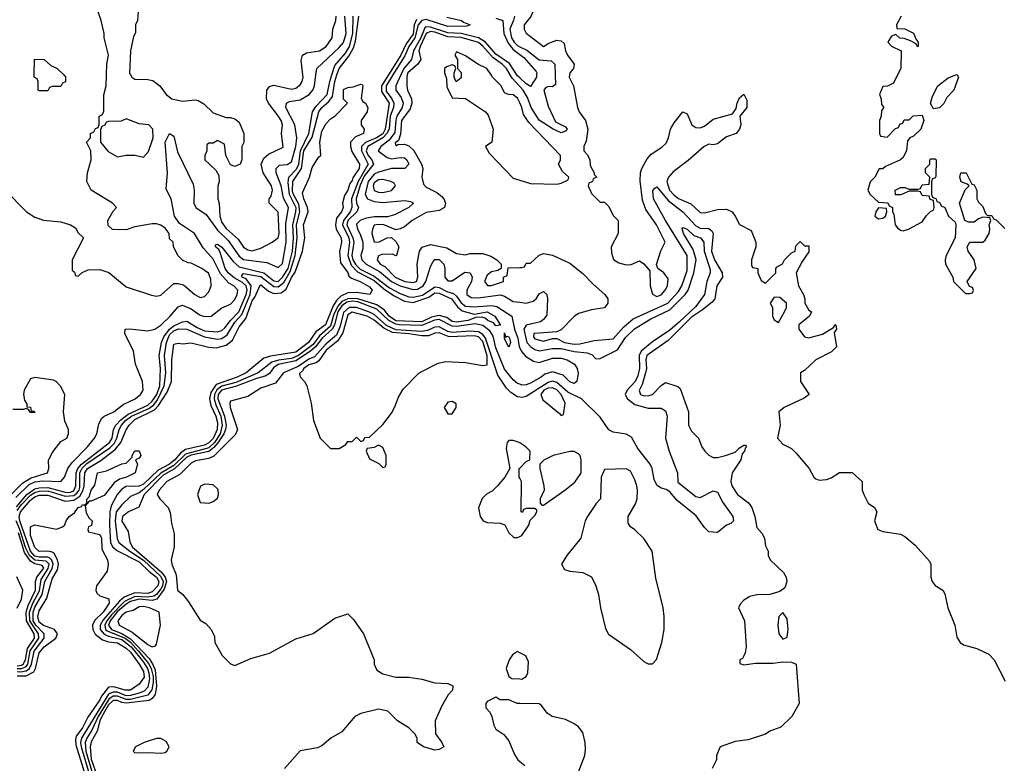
# Model space of a CAD drawing. Header units: inches. Extents: x 2380249 to 2585472, y 382747 to 546448.
# Tile 468 of 626: x 2517701 to 2522228, y 476834 to 480254. Entities that reach past the tile are written whole.
import ezdxf

# ---------------------------------------------------------------- set-up
doc = ezdxf.new("R2010")
doc.units = ezdxf.units.IN
doc.header["$MEASUREMENT"] = 0
for name, color, linetype in [('C5417', 7, 'Continuous'), ('C5418', 7, 'Continuous'), ('C5427', 7, 'Continuous'), ('C5428', 7, 'Continuous')]:
    doc.layers.add(name, color=color, linetype=linetype)

msp = doc.modelspace()

# ---------------------------------------------------------------- linework, layer by layer
at = {"layer": 'C5417', "color": 4}
for points, elevation in [([(2517634, 479470), (2517732, 479370), (2517770, 479346), (2517810, 479331.3), (2517890, 479324.7), (2517934, 479310), (2517956.9, 479296.9), (2517970, 479274), (2517994, 479250), (2517942, 479150), (2517942, 479102), (2517952.7, 479092.7), (2517958, 479078), (2517970, 479074), (2517988, 479092), (2518016.4, 479103.6), (2518070, 479104.7), (2518110.9, 479090.9), (2518190, 479024.7), (2518306.4, 478986.4), (2518330, 478982.8), (2518350, 478986.8), (2518410, 479041), (2518430, 479041), (2518454, 479034), (2518506, 478990), (2518530, 478976), (2518550, 478981), (2518570, 479002), (2518582, 479030), (2518580.4, 479060.4), (2518568.9, 479088.9), (2518538, 479110), (2518490, 479134), (2518475.3, 479135.3), (2518450, 479148), (2518430, 479168), (2518408, 479210), (2518406, 479230), (2518390, 479246), (2518388, 479270), (2518370, 479295.3), (2518350, 479309), (2518330, 479315.3), (2518310, 479315.3), (2518230, 479302), (2518190, 479288), (2518128.4, 479288.4), (2518107.3, 479307.3), (2518106, 479330), (2518130, 479374), (2518146, 479390), (2518128, 479410), (2518029.5, 479469.5), (2518009.4, 479509.4), (2518013.2, 479550), (2518029, 479610), (2518028, 479650), (2518008, 479690), (2518026, 479710), (2518026, 479730), (2518042, 479738), (2518050, 479754), (2518062, 479758), (2518066, 479770), (2518066, 479810), (2518082, 479818), (2518087.3, 479832.7), (2518088.4, 479908.4), (2518099, 479950), (2518100.5, 480000)], 28), ([(2517683.1, 478056.9), (2517743.8, 478116.2), (2517770, 478128), (2517805.9, 478134), (2517890, 478130.3), (2517906.9, 478150), (2517922, 478190), (2517941.7, 478218.3), (2518012.1, 478290), (2518044.5, 478330), (2518055.1, 478350), (2518064.7, 478395.3), (2518078.7, 478421.3), (2518090, 478430.6), (2518134, 478450), (2518176.3, 478483.7), (2518232.3, 478510), (2518256, 478530), (2518269.3, 478550), (2518266, 478590), (2518233.6, 478670), (2518224.7, 478730), (2518183.6, 478810), (2518185.2, 478830), (2518208, 478832), (2518290, 478823.6), (2518322.7, 478830), (2518350, 478849), (2518393.3, 478890), (2518430, 478933.4), (2518450, 478940.3), (2518490, 478924.2), (2518530, 478895.6), (2518551.1, 478888.9), (2518582, 478890), (2518631.1, 478928.9), (2518670, 478945.3), (2518690, 478966.7), (2518701.1, 478990), (2518703.8, 479010), (2518686, 479030), (2518662.7, 479042.7), (2518624.9, 479084.9), (2518590, 479152.8), (2518544.1, 479204.1), (2518504, 479270), (2518436, 479316), (2518412.5, 479350), (2518397.6, 479430), (2518374.3, 479474.3), (2518379.8, 479550), (2518369.7, 479690), (2518390, 479731), (2518410, 479718), (2518425.8, 479645.8), (2518498.2, 479498.2), (2518503.8, 479470), (2518501, 479410), (2518510.3, 479390), (2518558, 479358), (2518610, 479285.4), (2518658.7, 479238.8), (2518710, 479167), (2518730, 479151.8), (2518837.5, 479137.5), (2518890, 479114.6), (2518910, 479133.4), (2518926.1, 479230), (2518925.1, 479314.9), (2518936.6, 479390), (2518913.7, 479433.7), (2518902.5, 479490), (2518880.4, 479550), (2518879.7, 479570), (2518895.8, 479584.2), (2518930, 479588.5), (2518950, 479600.8), (2518969.9, 479670), (2518974.5, 479710), (2518966.4, 479770), (2518924.4, 479850), (2518927.3, 479870), (2518942.2, 479877.8), (2518990, 479885.8), (2519031.3, 479910), (2519048, 479930), (2519056.9, 479950), (2519063.2, 480000)], 24), ([(2517685.7, 478014.3), (2517733.7, 478070), (2517770, 478096.4), (2517790, 478101.5), (2517830, 478101.9), (2517910, 478080.8), (2517930, 478080.3), (2517950, 478087.8), (2517959.4, 478110), (2517959.9, 478170), (2517968.5, 478190), (2517984.9, 478210), (2518113.6, 478310), (2518125.8, 478330), (2518132.4, 478370), (2518142.8, 478390), (2518165.9, 478414.1), (2518200.2, 478439.8), (2518290, 478481.9), (2518310, 478498.9), (2518331.2, 478530), (2518345.6, 478570), (2518349.1, 478650), (2518342.2, 478710), (2518353.7, 478770), (2518363.9, 478796.1), (2518390, 478830.1), (2518410, 478845.5), (2518450, 478864.6), (2518470, 478867.6), (2518517.6, 478837.6), (2518550, 478823.7), (2518610, 478818.3), (2518630, 478825), (2518643.6, 478836.4), (2518669.5, 478870.5), (2518708.6, 478910), (2518742.2, 478990), (2518746.8, 479010), (2518742.7, 479030), (2518725.2, 479045.2), (2518686.4, 479066.4), (2518660.1, 479090), (2518646.2, 479110), (2518623.4, 479183.4), (2518616.6, 479196.6), (2518601.1, 479210), (2518601.4, 479218.5), (2518610, 479221.3), (2518630, 479208.4), (2518682.1, 479142.1), (2518710, 479117.5), (2518823.6, 479090), (2518870, 479053.2), (2518890, 479050.1), (2518910, 479070.1), (2518935.6, 479110), (2518954.6, 479190), (2518959.7, 479250), (2518957, 479310), (2518971.2, 479370), (2518971.6, 479388.4), (2518941.4, 479450), (2518934.7, 479505.3), (2518939, 479530), (2518973.5, 479566.5), (2518984.4, 479590), (2518992.6, 479650), (2519029.9, 479730), (2519047.4, 479830), (2519063.8, 479856.2), (2519115.4, 479910), (2519127.3, 479970), (2519136.5, 480000)], 16), ([(2517690, 477997.2), (2517710, 478025.2), (2517750, 478066.9), (2517770, 478080.1), (2517790, 478086.5), (2517830, 478086.9), (2517910, 478062.3), (2517950, 478065.6), (2517963.7, 478076.3), (2517974, 478090), (2517976.8, 478103.2), (2517977.5, 478170), (2517988.4, 478191.6), (2518010, 478212.4), (2518114.9, 478285.1), (2518134.9, 478305.1), (2518147.7, 478330), (2518157.9, 478370), (2518168.6, 478390), (2518187.9, 478410), (2518215, 478430), (2518294.3, 478465.7), (2518317.1, 478482.9), (2518334.6, 478505.4), (2518365.5, 478570), (2518372.4, 478630), (2518367.5, 478710), (2518376.1, 478770), (2518390, 478803.9), (2518410, 478823.2), (2518431.7, 478831.7), (2518470, 478831.1), (2518550, 478796.1), (2518610, 478785.4), (2518630, 478787.3), (2518655, 478805), (2518690, 478863.5), (2518721.9, 478898.1), (2518760.4, 478990), (2518764.9, 479030), (2518742.8, 479062.8), (2518724.2, 479070), (2518722, 479078), (2518730, 479086), (2518810, 479073), (2518870, 479026.8), (2518890, 479024.8), (2518914.8, 479045.2), (2518944.3, 479095.7), (2518967.2, 479170), (2518976.9, 479250), (2518974, 479310), (2518989, 479370), (2518984.8, 479404.8), (2518959.1, 479450), (2518955.5, 479464.4), (2518956.2, 479510), (2518996.5, 479570), (2519007.7, 479650), (2519046.1, 479713.9), (2519076.8, 479830), (2519089.8, 479850), (2519122.6, 479877.4), (2519139.5, 479900.5), (2519149.3, 479970), (2519159.3, 480000)], 12), ([(2517903.4, 480000), (2517911.6, 479991.6), (2517911.6, 479968.4), (2517898, 479962), (2517890, 479946), (2517850, 479946), (2517838, 479942), (2517830, 479926), (2517790, 479926), (2517786, 479930), (2517786, 479970), (2517782, 479982), (2517768, 479990), (2517768, 480000)], 28), ([(2519396.4, 480000), (2519365.1, 479950), (2519364, 479924), (2519400.1, 479870), (2519381.5, 479750), (2519370, 479729.4), (2519340.8, 479710), (2519290.5, 479689.5), (2519271.8, 479670), (2519271.9, 479650), (2519302.8, 479590), (2519257, 479510), (2519226.7, 479430), (2519227.7, 479390), (2519220.2, 479370), (2519189.2, 479330.8), (2519185.1, 479310), (2519213.5, 479250), (2519217.1, 479230), (2519209.5, 479170), (2519225.4, 479125.4), (2519254, 479094), (2519330, 479054.3), (2519375.5, 479015.5), (2519423.3, 478983.3), (2519470, 478959.3), (2519510, 478953.6), (2519581.9, 478978.1), (2519610, 478997.1), (2519630, 478995.5), (2519686.4, 478970), (2519713.4, 478933.4), (2519735.2, 478915.2), (2519790, 478900.4), (2519851, 478910), (2519886, 478890), (2519911.6, 478848.4), (2519890, 478846.6), (2519879.1, 478859.1), (2519854, 478870), (2519841.2, 478881.2), (2519825.4, 478885.4), (2519796.1, 478883.9), (2519762.8, 478870), (2519710, 478862.5), (2519690, 478865.5), (2519664.5, 478884.5), (2519630, 478893.7), (2519593.7, 478886.3), (2519550, 478865.1), (2519430, 478868.4), (2519399.1, 478890), (2519377.5, 478917.5), (2519343.3, 478943.3), (2519251.7, 478971.7), (2519210, 478970.9), (2519182, 478958), (2519163.3, 478936.7), (2519144.2, 478895.8), (2519130, 478845.2), (2519079.8, 478800.2), (2519050, 478759.9), (2518983.5, 478710), (2518950, 478696), (2518891.3, 478688.7), (2518860.7, 478679.3), (2518797, 478630), (2518694.3, 478585.7), (2518630, 478568.2), (2518607.9, 478552.1), (2518597, 478530), (2518595.4, 478510), (2518602.1, 478482.1), (2518625.8, 478430), (2518632.6, 478390), (2518622.5, 478350), (2518597.2, 478310), (2518570, 478284.7), (2518463.7, 478256.2), (2518410, 478204), (2518350, 478168), (2518270, 478092.9), (2518250, 478078.6), (2518210, 478061.2), (2518170, 478022.4), (2518144.2, 477990), (2518139.5, 477950), (2518148.8, 477868.8), (2518157.4, 477850), (2518207.3, 477810), (2518270, 477769), (2518350, 477693.9), (2518360.3, 477670), (2518357.2, 477650), (2518350, 477636.8), (2518330, 477611.2), (2518317.3, 477602.7), (2518290, 477597.7), (2518230, 477601), (2518182.3, 477577.7), (2518122.7, 477517.3), (2518100.9, 477490), (2518091.9, 477470), (2518095.8, 477450), (2518103, 477443), (2518185.8, 477410), (2518210.7, 477390.7), (2518247.9, 477350), (2518293.1, 477293.1), (2518304.8, 477270), (2518314, 477234), (2518314.3, 477205.7), (2518308, 477172), (2518290, 477147.4), (2518210, 477128.3), (2518190, 477127.7), (2518150, 477143), (2518130, 477143.5), (2518111.4, 477130), (2518061.5, 477050), (2518032.9, 476987.1), (2518009.5, 476950), (2518001.8, 476930), (2518005.3, 476890), (2518041, 476770)], 12), ([(2518210.1, 480000), (2518216, 479990), (2518230, 479980.7), (2518290, 479978.8), (2518313.4, 479973.4), (2518346, 479950), (2518374.8, 479910), (2518401, 479890), (2518450, 479879.1), (2518510, 479886), (2518522, 479882), (2518547.1, 479867.1), (2518590, 479826), (2518650, 479804.7), (2518670, 479804.7), (2518690, 479798), (2518710, 479782), (2518731, 479730), (2518730.9, 479689.1), (2518722, 479670), (2518722, 479610), (2518714, 479590), (2518690, 479578), (2518670, 479586), (2518648, 479630), (2518642, 479682), (2518610, 479698), (2518590, 479686), (2518570, 479686), (2518562, 479678), (2518562, 479650), (2518552, 479630), (2518552, 479610), (2518602, 479562), (2518616.9, 479536.9), (2518618, 479510), (2518611.6, 479488.4), (2518612, 479430), (2518618, 479410), (2518620.7, 479350), (2518630, 479321), (2518650, 479294), (2518704.8, 479244.8), (2518730, 479207.3), (2518750, 479194.8), (2518770, 479190.8), (2518810, 479202.8), (2518862, 479230), (2518890, 479251.3), (2518894.3, 479270), (2518889.1, 479369.1), (2518848.7, 479410), (2518848.7, 479430), (2518857.2, 479442.8), (2518864, 479470), (2518858, 479490), (2518820.7, 479550), (2518811.8, 479590), (2518822.7, 479617.3), (2518844.2, 479635.8), (2518912.7, 479667.3), (2518904.5, 479730), (2518909.3, 479770), (2518903.7, 479790), (2518890, 479812.3), (2518844.5, 479870), (2518836.2, 479890), (2518838, 479930), (2518850, 479946.8), (2518870, 479953.4), (2518950, 479934.9), (2518970, 479939.3), (2518990, 479954), (2518999.6, 479970), (2519003.6, 479990), (2519002.4, 480000)], 28), ([(2519416.6, 480000), (2519385.4, 479950), (2519385.2, 479925.2), (2519411.6, 479890), (2519421, 479870), (2519419, 479850), (2519404.3, 479810), (2519399.3, 479750), (2519389.6, 479730), (2519370, 479710), (2519301.5, 479670), (2519294.7, 479650), (2519303.1, 479630), (2519320.5, 479610), (2519327.7, 479590), (2519285.4, 479534.6), (2519266.9, 479493.1), (2519248, 479430), (2519250.1, 479410), (2519259.3, 479390), (2519251.2, 479370), (2519209.7, 479330.3), (2519205, 479310), (2519232.8, 479250), (2519237.2, 479230), (2519228.2, 479170), (2519232.6, 479150), (2519245.9, 479125.9), (2519266.8, 479106.8), (2519330, 479074.3), (2519400.9, 479020.9), (2519450, 478994.3), (2519490, 478978.9), (2519510, 478977.2), (2519553, 478987), (2519610, 479025.8), (2519630, 479021.8), (2519664.2, 479004.2), (2519695.1, 478995.1), (2519710, 478982.9), (2519731.5, 478951.5), (2519750, 478936.8), (2519790, 478933), (2519870, 478939.8), (2519894.6, 478934.6), (2519963.6, 478890), (2519976.6, 478830), (2519990.9, 478790), (2519997.4, 478750), (2520000, 478744.5)], 16), ([(2519453.1, 480000), (2519430.2, 479950), (2519430.2, 479930), (2519455.3, 479895.3), (2519463.5, 479870), (2519459.1, 479850), (2519435.3, 479810), (2519430, 479791.6), (2519425.1, 479734.9), (2519399.7, 479700.3), (2519361.8, 479670), (2519348.4, 479650), (2519390, 479620.7), (2519410, 479614.4), (2519450, 479620.8), (2519470, 479618.9), (2519481.3, 479610), (2519490.2, 479589.8), (2519471.2, 479568.8), (2519410, 479568.8), (2519350, 479553.3), (2519330, 479543), (2519303.4, 479510), (2519289.6, 479450), (2519300.8, 479430), (2519330, 479418.2), (2519370, 479412.8), (2519470, 479421.6), (2519497.5, 479417.5), (2519511.3, 479410), (2519490.8, 479390), (2519424.2, 479355.8), (2519392.4, 479347.6), (2519330, 479346.5), (2519290, 479339.2), (2519265.8, 479330), (2519250, 479313.3), (2519253.8, 479290), (2519266.9, 479266.9), (2519278.7, 479230), (2519278, 479202), (2519270.2, 479170), (2519274, 479150), (2519293.6, 479130), (2519355.1, 479095.1), (2519410.2, 479050), (2519450.3, 479030), (2519510, 479012.5), (2519530, 479014.4), (2519556.5, 479030), (2519568.3, 479050), (2519590, 479118.8), (2519601.1, 479138.9), (2519610, 479150.4), (2519629.6, 479150.4), (2519650.4, 479130), (2519655.5, 479110), (2519656.4, 479070), (2519670, 479053), (2519690, 479052.7), (2519747.5, 479092.5), (2519772.7, 479090), (2519781.7, 479070), (2519778.6, 479050), (2519756.5, 479010), (2519756.9, 478990), (2519776.2, 478976.2), (2519810, 478974.4), (2519910, 478988), (2519930, 478982.9), (2519970, 478958), (2520000, 478954.1)], 24), ([(2519483, 480000), (2519480.3, 479990), (2519480.4, 479950), (2519484.4, 479930), (2519502.6, 479890), (2519504.6, 479870), (2519495.9, 479844.1), (2519457, 479790), (2519452.1, 479727.9), (2519442, 479698), (2519427.5, 479687.5), (2519430, 479674), (2519440.2, 479679.8), (2519470, 479682), (2519490, 479673.4), (2519512.6, 479652.6), (2519548.8, 479590), (2519554.4, 479570), (2519550.4, 479530), (2519557.6, 479497.6), (2519570, 479483.8), (2519618.7, 479458.7), (2519641.1, 479441.1), (2519650.6, 479430), (2519658, 479410), (2519654, 479390), (2519630, 479376.2), (2519570, 479367.6), (2519504.9, 479330), (2519470, 479301.2), (2519450, 479292.7), (2519430, 479288), (2519375.3, 479310), (2519350, 479312.1), (2519330.9, 479309.1), (2519322.8, 479290), (2519320.7, 479270), (2519330, 479232), (2519350, 479231.3), (2519390, 479251.3), (2519410, 479252), (2519430, 479234), (2519444.7, 479210), (2519434, 479170), (2519430, 479168), (2519415.3, 479175.3), (2519365.4, 479174.6), (2519350, 479168), (2519344, 479150), (2519358.8, 479130), (2519379.4, 479119.4), (2519427, 479070), (2519471.3, 479050), (2519510, 479044.9), (2519525.2, 479050), (2519531.2, 479070), (2519528.7, 479130), (2519539.3, 479190), (2519551.8, 479208.2), (2519590, 479220.5), (2519664.1, 479204.1), (2519710, 479178), (2519750, 479172), (2519770, 479178), (2519830, 479178), (2519866.4, 479166.4), (2519894, 479150), (2519914, 479130), (2519914, 479110), (2519899.6, 479100.4), (2519870, 479094), (2519850, 479079), (2519838, 479050), (2519851.6, 479031.6), (2519870, 479031.3), (2519926, 479050), (2519926, 479070), (2519942, 479078), (2519947.3, 479112.7), (2520000, 479113.8)], 28), ([(2519657.6, 480000), (2519663.6, 479983.6), (2519665.4, 479945.4), (2519690, 479894), (2519750, 479891.3), (2519842, 479830), (2519855.3, 479815.3), (2519878, 479750), (2519872, 479690), (2519842, 479670), (2519859.6, 479639.6), (2519970, 479524.7), (2520000, 479515.8)], 32), ([(2519730.6, 480000), (2519730, 479986), (2519707.3, 479967.3), (2519698, 479990), (2519698, 480000)], 32), ([(2520000, 479870.7), (2519990, 479892.7), (2519970, 479909), (2519949.1, 479909.1), (2519930, 479918), (2519914, 479950), (2519875.3, 479990), (2519868.7, 480000)], 32), ([(2520000, 479946.7), (2519964.5, 479984.5), (2519955.6, 480000)], 28), ([(2520000, 479986.8), (2519990, 479996), (2519987.3, 480000)], 24), ([(2517690, 477255.9), (2517704.9, 477255.1), (2517730, 477258.9), (2517745.4, 477270), (2517755.3, 477290), (2517767.1, 477350), (2517813.3, 477410), (2517813.8, 477430), (2517774.6, 477470), (2517762.7, 477490), (2517763.4, 477530), (2517770, 477552.1), (2517803.7, 477610), (2517816, 477670), (2517849.9, 477730), (2517854.4, 477750), (2517848.7, 477768.7), (2517838.5, 477778.5), (2517830, 477782.9), (2517790, 477782), (2517770, 477786.1), (2517750, 477809.2), (2517701.1, 477950), (2517698, 477970), (2517704.1, 477990), (2517750, 478043.8), (2517770, 478059.2), (2517790, 478067.2), (2517830, 478067.7), (2517910, 478039.4), (2517950, 478043.9), (2517977.8, 478062.2), (2517993.1, 478090), (2517998, 478110), (2518000.2, 478170), (2518012, 478190), (2518073.7, 478226.3), (2518141.5, 478278.5), (2518166.2, 478310), (2518190, 478368), (2518204.2, 478390), (2518230, 478414.8), (2518320.7, 478459.3), (2518339.9, 478480.1), (2518378.9, 478541.1), (2518399.2, 478590), (2518399.7, 478690), (2518410, 478762), (2518430, 478766.8), (2518450, 478764), (2518490, 478767.7), (2518570, 478748.2), (2518604.6, 478744.6), (2518650, 478756.5), (2518680, 478780), (2518710, 478841.6), (2518740.9, 478879.1), (2518770, 478961.3), (2518782, 478978), (2518806.6, 479033.4), (2518810, 479034.6), (2518845.3, 479005.3), (2518870, 478995.2), (2518902.7, 478997.3), (2518925.9, 479014.1), (2518950, 479068.4), (2518966.9, 479093.1), (2519002, 479190), (2519012.3, 479250), (2519006, 479310), (2519026.6, 479370), (2519024.7, 479390), (2519006.6, 479430), (2519002, 479458), (2519034, 479530), (2519045.6, 479574.4), (2519076.4, 479623.6), (2519086, 479630), (2519080.9, 479690), (2519090, 479741), (2519110, 479776), (2519130, 479798), (2519149.3, 479810.7), (2519208, 479870), (2519190, 479888), (2519190, 479932), (2519210, 479942), (2519234.6, 479945.4), (2519270, 479958), (2519275.3, 479955.3), (2519278, 479950), (2519271, 479891), (2519278, 479878), (2519290.6, 479870.6), (2519301, 479850), (2519298, 479830), (2519271.3, 479790), (2519271.3, 479770), (2519284.7, 479750), (2519281, 479730), (2519245.3, 479714.7), (2519221.6, 479690), (2519221.6, 479670), (2519228.3, 479648.3), (2519263, 479590), (2519261.3, 479570), (2519232.9, 479527.1), (2519230, 479514), (2519219.1, 479500.9), (2519210, 479469.4), (2519194.8, 479445.2), (2519185.5, 479410), (2519187.7, 479390), (2519180.4, 479370), (2519158.3, 479341.7), (2519153.4, 479310), (2519156.5, 479290), (2519178.4, 479250), (2519180.5, 479230), (2519171.9, 479188.1), (2519175.9, 479135.9), (2519210, 479090.7), (2519214.9, 479074.9), (2519225.8, 479065.8), (2519266, 479050), (2519310, 479024.7), (2519321, 479010), (2519311, 478990), (2519250, 478999.6), (2519210, 478998.4), (2519177, 478983), (2519157.1, 478962.9), (2519141.8, 478938.2), (2519107.2, 478850), (2519062.1, 478817.9), (2519028.4, 478770), (2518970, 478725.2), (2518853.4, 478706.6), (2518823.1, 478696.9), (2518741.7, 478630), (2518701.3, 478610), (2518604.1, 478575.9), (2518579.8, 478540.2), (2518573.8, 478510), (2518579.3, 478479.3), (2518602.8, 478430), (2518610, 478402), (2518609.1, 478370), (2518590, 478328.2), (2518570, 478307.3), (2518550, 478297.3), (2518462.9, 478277.1), (2518439.7, 478260.3), (2518414.4, 478230), (2518390, 478210.6), (2518337.6, 478182.4), (2518270, 478118.7), (2518250, 478108.4), (2518190, 478107.2), (2518170, 478095.5), (2518149, 478071), (2518122, 478018), (2518115.1, 477990), (2518114.4, 477930), (2518118.2, 477850), (2518128, 477830), (2518151.4, 477811.4), (2518250, 477761.4), (2518296.1, 477716.1), (2518330, 477690.1), (2518340.9, 477670), (2518335.7, 477650), (2518310, 477623.2), (2518290, 477615.7), (2518230, 477619), (2518181.1, 477598.9), (2518159.6, 477580.3), (2518085.3, 477494.7), (2518071.2, 477470), (2518071.3, 477450), (2518088.9, 477428.9), (2518110, 477418.7), (2518170, 477403.1), (2518212.8, 477370), (2518270, 477299.1), (2518287.9, 477270), (2518295.4, 477250), (2518297.7, 477222.3), (2518290, 477183.9), (2518273.2, 477166.8), (2518250, 477156.5), (2518210, 477145.6), (2518190, 477145.1), (2518150, 477160.8), (2518130, 477162), (2518110, 477151.8), (2517985.3, 476950), (2517980.4, 476930), (2517983.4, 476910), (2518025.2, 476770)], 8), ([(2520000, 478577.2), (2519990, 478581), (2519970, 478597.4), (2519930, 478647.2), (2519890, 478745.4), (2519877.9, 478797.9), (2519862.6, 478822.6), (2519830, 478847.8), (2519794.6, 478854.6), (2519710, 478842.3), (2519690, 478844.4), (2519630, 478874.7), (2519608.1, 478871.9), (2519550, 478847.2), (2519445.6, 478850), (2519430, 478853), (2519398.9, 478870), (2519342.5, 478922.5), (2519256.1, 478956.1), (2519230, 478959.6), (2519205.1, 478954.9), (2519181.7, 478938.3), (2519163.2, 478910), (2519148.2, 478850), (2519137.6, 478830), (2519091.2, 478788.8), (2519060.5, 478750), (2519037.9, 478730), (2518970, 478685), (2518890, 478668.7), (2518867.4, 478652.6), (2518850, 478626.6), (2518830, 478614.7), (2518790, 478604.1), (2518693, 478567), (2518629.3, 478550.7), (2518614, 478530), (2518612, 478510), (2518642, 478430), (2518649.7, 478390), (2518647.9, 478370), (2518639.7, 478350), (2518612.1, 478307.9), (2518593.5, 478286.5), (2518570, 478268.8), (2518490, 478251.7), (2518470, 478242.5), (2518412.3, 478187.7), (2518361.2, 478158.8), (2518273.9, 478070), (2518248.4, 478011.6), (2518201.6, 477990), (2518173.7, 477970), (2518170, 477947.3), (2518200.4, 477900.4), (2518207.3, 477852.7), (2518217.8, 477830), (2518352.9, 477712.9), (2518370.1, 477690.1), (2518375.4, 477670), (2518365.2, 477634.8), (2518331, 477589), (2518310, 477582.8), (2518250, 477589.2), (2518210, 477577.8), (2518190, 477566.2), (2518149.3, 477530.7), (2518116.9, 477490), (2518109.6, 477470), (2518122.7, 477450), (2518170.8, 477430.8), (2518210, 477406.9), (2518296, 477316), (2518312.2, 477292.2), (2518323.7, 477263.7), (2518330.7, 477189.3), (2518323.2, 477150), (2518310, 477132.5), (2518296.3, 477123.7), (2518190, 477110.3), (2518170, 477113.5), (2518150, 477123.2), (2518130, 477123.4), (2518110, 477103.2), (2518078.5, 477050), (2518068.8, 477030), (2518057.2, 476982.8), (2518030, 476933), (2518024.5, 476910), (2518030, 476853), (2518058.1, 476770)], 16), ([(2520000, 478518.3), (2519990, 478519.8), (2519958.7, 478538.7), (2519938.9, 478558.9), (2519898.8, 478618.8), (2519843.2, 478790), (2519830, 478806.1), (2519810, 478818.1), (2519770, 478820.9), (2519690, 478814.7), (2519670, 478820.1), (2519630, 478841.5), (2519610, 478839.9), (2519576.2, 478823.8), (2519550, 478819.2), (2519430, 478827.9), (2519388.2, 478848.2), (2519330, 478897.5), (2519310, 478908.3), (2519250, 478930.6), (2519215.3, 478930), (2519190, 478907), (2519175, 478845), (2519156.9, 478803.1), (2519110, 478763.2), (2519055.9, 478704.1), (2519030, 478692.9), (2518980.7, 478659.3), (2518913.8, 478630), (2518877.7, 478582.3), (2518810, 478559.3), (2518750, 478520.5), (2518670, 478499.3), (2518666.5, 478490), (2518669.2, 478470.8), (2518702.8, 478370), (2518693.4, 478346.6), (2518593.1, 478246.9), (2518570, 478235.5), (2518510, 478225.7), (2518490, 478215), (2518437.5, 478162.5), (2518377.2, 478130), (2518342.6, 478090), (2518333.4, 478070), (2518344.9, 478050), (2518383.7, 478010), (2518392.8, 477987.2), (2518398.8, 477938.8), (2518411, 477890), (2518410.7, 477829.3), (2518398, 477770), (2518401, 477750), (2518420.4, 477700.4), (2518426, 477630), (2518451.3, 477610), (2518476.8, 477576.8), (2518530, 477492), (2518556.9, 477476.9), (2518582, 477450), (2518596.9, 477416.9), (2518598, 477390), (2518631.3, 477330), (2518670, 477292), (2518690, 477284.7), (2518763.2, 477316.8), (2518850, 477341), (2518970, 477406), (2519050, 477430.8), (2519150, 477501), (2519210, 477522), (2519235.3, 477495.3), (2519281, 477430), (2519330.8, 477310), (2519331, 477290), (2519342.8, 477262.8), (2519370, 477246), (2519430, 477231), (2519490, 477231), (2519550, 477221), (2519610, 477204.7), (2519670, 477202), (2519692, 477190), (2519691.3, 477170), (2519671.1, 477148.9), (2519642, 477098), (2519611.3, 477030), (2519612, 476970), (2519642, 476930), (2519651.3, 476910), (2519630, 476898), (2519610, 476895.3), (2519558, 476910), (2519528, 476930), (2519528, 476950), (2519518, 476970), (2519490, 476998), (2519438, 477030), (2519393.6, 477073.6), (2519350, 477084), (2519270, 477064), (2519242, 477050), (2519181.4, 476978.6), (2519131.3, 476950), (2519090, 476914), (2519070, 476905.2), (2518990, 476892), (2518919.1, 476810)], 24), ([(2517655.3, 478064.7), (2517715.7, 478124.3), (2517753.1, 478146.9), (2517829.2, 478170), (2517835.1, 478190), (2517833.2, 478226.8), (2517850, 478262), (2517890, 478314), (2517918, 478330), (2517926, 478350), (2517926, 478370), (2517908.4, 478408.4), (2517902, 478450), (2517908.7, 478530), (2517889.3, 478569.3), (2517869.3, 478589.3), (2517856, 478596), (2517770, 478609), (2517750, 478602), (2517721, 478550), (2517718, 478530), (2517723.6, 478503.6), (2517734, 478486), (2517734, 478474), (2517750, 478472), (2517754, 478454), (2517766, 478454), (2517772, 478448), (2517750, 478448), (2517742, 478462), (2517730, 478466), (2517718, 478462), (2517670, 478462)], 28), ([(2520000, 478308.7), (2519998, 478310), (2519970, 478319), (2519950, 478318), (2519942, 478310), (2519938, 478282), (2519954, 478190), (2519932, 478150), (2519898, 478110), (2519873.7, 478086.3), (2519847.3, 478072.7), (2519827.3, 478052.7), (2519810.9, 478009.1), (2519818.8, 477970), (2519832, 477950), (2519850, 477941), (2519910, 477938), (2519931.6, 477931.6), (2519950, 477894), (2519972.7, 477872.7), (2519990, 477872), (2520000, 477877)], 28), ([(2517690, 477237.3), (2517730, 477236.6), (2517765.2, 477254.8), (2517773.8, 477270), (2517790, 477342), (2517812.8, 477370), (2517867, 477410), (2517875.1, 477430), (2517860.9, 477450), (2517810, 477467.5), (2517790, 477483.8), (2517783.7, 477510), (2517790, 477535.5), (2517826.2, 477593.9), (2517850, 477682), (2517875.3, 477724.7), (2517878.8, 477750), (2517874.5, 477770), (2517859, 477799), (2517850, 477805.1), (2517830, 477809.8), (2517790, 477808.9), (2517770, 477827.3), (2517750, 477882), (2517750, 477922), (2517770, 477931), (2517870, 477911), (2517898, 477922), (2517909, 477931), (2517914, 477950), (2517929, 477970), (2517953.2, 477986.8), (2517969.3, 478010), (2517984.5, 478015.5), (2517990, 478024.7), (2517998, 478022), (2518009.4, 478030.6), (2518009.4, 478049.4), (2518020.2, 478059.8), (2518030, 478091), (2518046.6, 478113.4), (2518059, 478170), (2518100.2, 478179.8), (2518170, 478212), (2518190, 478214), (2518218, 478242), (2518218, 478250), (2518230, 478271.3), (2518250.7, 478270.7), (2518258, 478250), (2518250, 478238), (2518234, 478230), (2518242, 478210), (2518231.3, 478170), (2518192, 478150), (2518159.1, 478140.9), (2518135.8, 478124.2), (2518090, 478065.1), (2518030, 478039), (2518021, 478039), (2518002, 478018), (2518006, 477986), (2518021, 477961), (2518034, 477950), (2518031.6, 477928.4), (2518018, 477922), (2518014, 477910), (2518018, 477898), (2518070, 477886), (2518076.4, 477870), (2518079.3, 477819.3), (2518104, 477770), (2518107.3, 477750), (2518102.5, 477717.5), (2518054.8, 477650), (2518051, 477630), (2518056, 477616), (2518070, 477604.7), (2518110.4, 477590.4), (2518112.2, 477570), (2518085.5, 477530), (2518046.7, 477493.3), (2518035.3, 477470), (2518037.6, 477450), (2518048.5, 477428.5), (2518082.4, 477402.4), (2518110, 477393.2), (2518150, 477387.6), (2518190, 477364.4), (2518210, 477344.7), (2518250.9, 477290), (2518270, 477256.4), (2518272.7, 477230), (2518250, 477198.4), (2518210, 477171.2), (2518185.2, 477170), (2518133.6, 477186.4), (2518110, 477184.8), (2518077.1, 477142.9), (2518070, 477126.2), (2518013.8, 477046.2), (2517990, 476998), (2517961.3, 476958.7), (2517957.4, 476942.6), (2517959.3, 476919.3), (2518005.2, 476770)], 4), ([(2520000, 478146), (2519998, 478150), (2519998, 478190), (2520000, 478192)], 28), ([(2517690, 477269.7), (2517710.2, 477269.8), (2517730, 477279.3), (2517737.8, 477290), (2517749.1, 477350.9), (2517788.9, 477410), (2517787.9, 477430), (2517747, 477490), (2517746.5, 477530), (2517761.3, 477570), (2517791.9, 477628.1), (2517799.8, 477680.2), (2517832.5, 477730), (2517835.8, 477750), (2517823.2, 477763.2), (2517770, 477769), (2517745.8, 477790), (2517727.1, 477827.1), (2517702, 477910), (2517684.5, 477950)], 12), ([(2517690, 477283.1), (2517710, 477285.4), (2517717.1, 477290), (2517727.6, 477310), (2517737.6, 477362.4), (2517768.8, 477410), (2517767.8, 477430), (2517732.5, 477490), (2517731.1, 477530), (2517740.4, 477559.6), (2517773.7, 477630), (2517774, 477670), (2517779.1, 477690), (2517811.5, 477731.5), (2517804.4, 477744.4), (2517770, 477751.7), (2517750, 477764), (2517723.2, 477803.2), (2517694.7, 477894.7)], 16), ([(2517690, 477548.5), (2517710, 477588.4), (2517714.8, 477630), (2517687.5, 477692.5)], 24), ([(2520000, 477342.9), (2519990, 477348), (2519966.8, 477333.2), (2519951.3, 477310), (2519938, 477270), (2519950, 477234), (2519963.6, 477223.6), (2520000, 477222.3)], 28), ([(2520000, 477108.6), (2519988.7, 477108.7), (2519950, 477126), (2519910, 477126), (2519890, 477138), (2519850, 477118), (2519844.7, 477110), (2519844.7, 477090), (2519862, 477070), (2519872, 477050), (2519881, 477010), (2519890, 476992), (2519926.4, 476966.4), (2519950, 476938), (2519975.3, 476875.3), (2519990.9, 476850.9), (2520000, 476843.3)], 28)]:
    msp.add_lwpolyline(points, dxfattribs=dict(at, elevation=elevation))
for points, elevation in [([(2518190, 479798), (2518167.3, 479787.3), (2518110, 479786), (2518098, 479782), (2518092, 479768), (2518078, 479762), (2518072.7, 479747.3), (2518072, 479690), (2518107.5, 479647.5), (2518150, 479622.8), (2518190, 479631), (2518231, 479631), (2518270, 479622), (2518292.9, 479647.1), (2518314.5, 479710), (2518313.2, 479750), (2518295.3, 479770), (2518250, 479775.3)], 28), ([(2519370, 479518.7), (2519350, 479518), (2519330, 479504), (2519326.5, 479490), (2519330, 479468.2), (2519350, 479460.4), (2519370, 479459.3), (2519410, 479468.4), (2519428.7, 479490), (2519422, 479502), (2519408, 479510)], 28), ([(2519230, 478908.2), (2519210, 478896.4), (2519186.8, 478813.2), (2519163.6, 478776.4), (2519110, 478733.5), (2519075.6, 478684.4), (2519063.8, 478676.2), (2519030, 478666.6), (2519007.4, 478650), (2519001.4, 478638.6), (2518987.3, 478627.3), (2518990.8, 478610.8), (2519010.6, 478590.6), (2519021, 478570), (2519041, 478490), (2519051.3, 478410), (2519082, 478330), (2519130, 478282), (2519170, 478282), (2519200.4, 478299.6), (2519210, 478314), (2519230, 478314), (2519250, 478334), (2519270, 478314), (2519282, 478318), (2519287.3, 478332.7), (2519310, 478334), (2519370, 478392), (2519410, 478444.7), (2519426.3, 478473.7), (2519442.5, 478517.5), (2519464.8, 478555.2), (2519538, 478630), (2519625.6, 478674.4), (2519658, 478682), (2519750, 478677.3), (2519830, 478664), (2519850, 478667.3), (2519850, 478708.7), (2519830, 478773.3), (2519810, 478795.2), (2519790, 478800.2), (2519675.7, 478795.7), (2519630, 478813.5), (2519610, 478811.6), (2519579.8, 478800.2), (2519550, 478799.5), (2519490, 478809.8), (2519414.7, 478814.7), (2519375.4, 478835.4), (2519330, 478872.8), (2519298.4, 478890)], 28), ([(2519934, 478794), (2519942, 478798), (2519950, 478796), (2519953, 478790), (2519957.3, 478770), (2519950, 478748), (2519930, 478786), (2519930, 478814)], 12), ([(2519690, 478498), (2519670, 478495.3), (2519652, 478470), (2519670, 478442), (2519690, 478442), (2519708, 478470), (2519707.3, 478487.3)], 28), ([(2519350, 478298), (2519330, 478286), (2519298, 478282), (2519294, 478270), (2519310, 478234), (2519352.7, 478212.7), (2519370, 478194), (2519382, 478198), (2519386, 478210), (2519386, 478250), (2519370, 478286)], 28), ([(2518550, 478118), (2518531.6, 478108.4), (2518518, 478070), (2518530, 478034), (2518570, 478031.3), (2518590, 478038), (2518610, 478054), (2518615.3, 478070), (2518614, 478094), (2518590, 478115.3)], 28), ([(2518270, 477556), (2518250, 477554.4), (2518222.5, 477537.5), (2518190, 477528.9), (2518170, 477513.5), (2518151.9, 477490), (2518158.6, 477470), (2518217.7, 477437.7), (2518290, 477380.2), (2518310, 477370.6), (2518325.6, 477374.4), (2518330, 477382), (2518347.6, 477470), (2518342.7, 477530), (2518298.4, 477550)], 24), ([(2518350, 476948), (2518330, 476948), (2518274, 476930), (2518234, 476910), (2518222, 476890), (2518230, 476882), (2518290, 476884.7), (2518350, 476881), (2518370, 476884.7), (2518378, 476890), (2518388, 476910), (2518374, 476934)], 24)]:
    msp.add_lwpolyline(points, close=True, dxfattribs=dict(at, elevation=elevation))
at = {"layer": 'C5418', "color": 4}
for points, elevation in [([(2518100.5, 480000), (2518102, 480050), (2518108.7, 480090), (2518088.7, 480170), (2518088.7, 480190), (2518075.3, 480250), (2518062, 480290)], 28), ([(2518246.4, 480293.6), (2518242, 480250), (2518234, 480230), (2518232.7, 480192.7), (2518223.6, 480176.4), (2518211, 480110), (2518206.4, 480006.4), (2518210.1, 480000)], 28), ([(2519002.4, 480000), (2518994.5, 480065.5), (2519001.2, 480090), (2519018.9, 480101.1), (2519079, 480110), (2519109.3, 480130), (2519137.2, 480170), (2519141.2, 480210), (2519154, 480250), (2519155.6, 480270)], 28), ([(2519063.2, 480000), (2519067, 480030), (2519170, 480125.2), (2519190, 480149.2), (2519202.3, 480190), (2519196.2, 480270)], 24), ([(2519136.5, 480000), (2519150, 480043.6), (2519199.4, 480100.6), (2519218, 480130), (2519233.3, 480190), (2519234.1, 480270)], 16), ([(2519159.3, 480000), (2519169.2, 480030), (2519213.8, 480086.2), (2519235.3, 480124.7), (2519244.4, 480155.6), (2519259.8, 480270)], 12), ([(2519525.1, 480254.9), (2519515, 480230), (2519510, 480186.8), (2519477.4, 480142.6), (2519452.7, 480090), (2519396.4, 480000)], 12), ([(2519665.2, 480265.2), (2519732.2, 480250), (2519741.7, 480241.7), (2519772, 480230), (2519756.5, 480223.5), (2519670, 480223.1), (2519570, 480255.4), (2519549.7, 480250.3), (2519532.6, 480230), (2519517.7, 480170), (2519490.1, 480130), (2519471.7, 480088.3), (2519416.6, 480000)], 16), ([(2519890, 480260.9), (2519922, 480250), (2519927, 480190), (2519946.5, 480146.5), (2519970, 480116.8), (2520000, 480094.1)], 24), ([(2519975.3, 480270), (2519971.9, 480251.9), (2519955.2, 480210), (2519962.7, 480170), (2519974.7, 480150), (2519990, 480134.7), (2520000, 480129.6)], 28), ([(2519987.3, 480000), (2519952.3, 480052.3), (2519890, 480095.7), (2519842.5, 480150), (2519810.9, 480170.9), (2519730, 480189.9), (2519670, 480192.9), (2519590, 480219.9), (2519570, 480221.6), (2519563.7, 480216.3), (2519544.6, 480170), (2519511.2, 480110), (2519502.3, 480070), (2519466.9, 480030), (2519453.1, 480000)], 24), ([(2519955.6, 480000), (2519938.5, 480030), (2519918.7, 480050), (2519877.7, 480077.7), (2519830, 480132.3), (2519810, 480148.7), (2519730, 480172.1), (2519670, 480175.1), (2519610, 480196.9), (2519590, 480199.2), (2519570, 480190.8), (2519541.5, 480130), (2519536.5, 480110), (2519544.6, 480070), (2519531.1, 480048.9), (2519485.8, 480010), (2519483, 480000)], 28), ([(2519868.7, 480000), (2519849.3, 480029.3), (2519808, 480050), (2519750, 480088), (2519710, 480106), (2519702, 480090), (2519714, 480070), (2519714, 480030), (2519731.1, 480011.1), (2519730.6, 480000)], 32), ([(2517768, 480000), (2517768.4, 480071.6), (2517814, 480070), (2517843.6, 480043.6), (2517874, 480030), (2517903.4, 480000)], 28), ([(2519698, 480000), (2519698, 480010), (2519706, 480030), (2519702, 480042), (2519690, 480046), (2519663.6, 480036.4), (2519654, 480030), (2519654, 480010), (2519657.6, 480000)], 32)]:
    msp.add_lwpolyline(points, dxfattribs=dict(at, elevation=elevation))
at = {"layer": 'C5427', "color": 4}
for points, elevation in [([(2520163.3, 480000), (2520164.9, 479955.1), (2520150, 479945.1), (2520130, 479946.6), (2520119.1, 479940.9), (2520110.7, 479929.3), (2520130, 479856), (2520163.8, 479783.8), (2520210, 479761), (2520218.8, 479750), (2520210, 479741.2), (2520190, 479733.2), (2520154, 479750), (2520090, 479791.3), (2520052.1, 479850), (2520035.3, 479895.3), (2520015.7, 479930), (2520000, 479946.7)], 28), ([(2520077.4, 480000), (2520076.5, 479990), (2520050, 479947), (2520030, 479959.1), (2520000, 479986.8)], 24), ([(2520229.4, 480000), (2520228, 479990), (2520248, 479950), (2520265.5, 479850), (2520273.4, 479830), (2520302.4, 479790), (2520313.4, 479750), (2520305.4, 479694.6), (2520294, 479670), (2520294, 479650), (2520311.6, 479631.6), (2520322, 479610), (2520323.6, 479583.6), (2520342, 479550), (2520342, 479542), (2520354, 479530), (2520338, 479522), (2520334, 479510), (2520318, 479502), (2520314, 479490), (2520330, 479454), (2520370, 479414), (2520390, 479414), (2520410, 479394), (2520430, 479354), (2520452, 479330), (2520452, 479270), (2520421, 479210), (2520422, 479182), (2520431, 479151), (2520455.3, 479135.3), (2520490, 479126), (2520512.5, 479127.5), (2520550, 479144.7), (2520570.7, 479130.7), (2520598.8, 479098.8), (2520599.3, 479030), (2520610, 478991), (2520630, 478980.5), (2520650, 478988.2), (2520669.3, 479010), (2520679.3, 479030), (2520682, 479062), (2520662, 479090), (2520635.3, 479110), (2520628.7, 479128.7), (2520649.2, 479190.8), (2520668.7, 479230), (2520629.3, 479310), (2520580.5, 479380.5), (2520564.5, 479424.5), (2520553.1, 479513.1), (2520555.1, 479550), (2520561.1, 479570), (2520585.9, 479614.1), (2520604.5, 479635.5), (2520653.1, 479666.9), (2520673.3, 479686.7), (2520684.2, 479710), (2520693.3, 479750), (2520710, 479779.1), (2520750, 479830.7), (2520770, 479821), (2520791, 479770), (2520810, 479757.3), (2520830, 479756.3), (2520850, 479764.9), (2520890, 479797.1), (2520979, 479821), (2520995.3, 479844.7), (2520999, 479870), (2521010, 479894), (2521031.1, 479911.1), (2521043.6, 479883.6), (2521044.7, 479850), (2521012, 479810), (2521016, 479770), (2521010.7, 479750), (2520994.8, 479730), (2520950, 479714.5), (2520910, 479682.9), (2520890, 479678.4), (2520870, 479680.7), (2520848.7, 479671.3), (2520774.2, 479605.8), (2520705.7, 479554.3), (2520684.2, 479530), (2520676, 479510), (2520688.1, 479470), (2520710, 479446.3), (2520730, 479431.7), (2520786.8, 479406.8), (2520830, 479367.3), (2520850, 479364.9), (2520910, 479381.6), (2520950, 479382.8), (2520976, 479370), (2520991.3, 479350), (2521010, 479312), (2521064.7, 479284.7), (2521086, 479230), (2521086, 479210), (2521066, 479150), (2521065.4, 479125.4), (2521070, 479114), (2521094, 479110), (2521094, 479090), (2521110, 479054), (2521130, 479042), (2521178, 479090), (2521178, 479110), (2521183.1, 479116.9), (2521208.4, 479131.6), (2521218, 479150), (2521250, 479182), (2521266, 479190), (2521270, 479214), (2521290, 479234), (2521310, 479214), (2521330, 479214), (2521330, 479186), (2521298, 479142), (2521271.3, 479090), (2521281, 479030), (2521304, 478990), (2521310.6, 478970), (2521310.8, 478950), (2521330, 478918), (2521342, 478910), (2521332, 478890), (2521282.8, 478850), (2521284, 478830), (2521310, 478796), (2521330, 478791), (2521391.9, 478808.1), (2521442, 478838), (2521450, 478851), (2521454, 478850), (2521456, 478830), (2521445.4, 478814.6), (2521456, 478750), (2521433.2, 478726.8), (2521361, 478690), (2521310, 478641.2), (2521291.3, 478630), (2521291, 478590), (2521331.3, 478530), (2521307.3, 478512.7), (2521216, 478470), (2521191, 478450), (2521197.3, 478390), (2521184.7, 478330), (2521210, 478302), (2521250, 478282), (2521270, 478262), (2521331.3, 478190), (2521352, 478150), (2521362, 478142), (2521376.9, 478136.9), (2521410, 478138.8), (2521432.7, 478147.3), (2521470, 478171.3), (2521528.4, 478171.6), (2521574, 478130), (2521574, 478090), (2521582, 478070), (2521602, 478030), (2521631.1, 478011.1), (2521642, 477990), (2521631.3, 477950), (2521646, 477910), (2521670, 477900.7), (2521750, 477887.3), (2521770, 477877.3), (2521817.7, 477837.7), (2521884.5, 477764.5), (2521890.8, 477750), (2521890.8, 477690), (2521896, 477670), (2521910, 477651.3), (2521944.7, 477630), (2521954.4, 477614.4), (2521967.7, 477550), (2522001, 477470), (2522010, 477414), (2522024.7, 477390), (2522039.8, 477379.8), (2522102, 477362), (2522156.9, 477336.9), (2522182, 477310), (2522231.6, 477211.6)], 32), ([(2521737, 480000), (2521718, 479962), (2521691.6, 479948.4), (2521670, 479946), (2521654, 479910), (2521662, 479890), (2521663.6, 479863.6), (2521674, 479850), (2521663.6, 479836.4), (2521662, 479810), (2521654, 479790), (2521654, 479730), (2521658, 479718), (2521690, 479714), (2521727.3, 479752.7), (2521742, 479758), (2521747.3, 479772.7), (2521762, 479778), (2521767.3, 479792.7), (2521790, 479794), (2521808.4, 479811.6), (2521850, 479814), (2521858, 479790), (2521844.7, 479750), (2521810, 479718), (2521794, 479710), (2521783.6, 479696.4), (2521778, 479650), (2521761, 479619), (2521750.9, 479609.1), (2521681, 479579), (2521670, 479568.7), (2521652, 479568), (2521632, 479530), (2521611.1, 479508.9), (2521601, 479470), (2521611.3, 479450), (2521650, 479414), (2521692, 479412), (2521698, 479398), (2521714, 479390), (2521714, 479370), (2521719.8, 479359.8), (2521726.8, 479310), (2521736.8, 479296.8), (2521750, 479286), (2521763.5, 479283.5), (2521788, 479290), (2521850, 479324.7), (2521870, 479354), (2521890, 479374), (2521902, 479378), (2521906, 479390), (2521902, 479422), (2521887.3, 479427.3), (2521882, 479442), (2521850, 479446), (2521842, 479462), (2521830, 479466), (2521790, 479466), (2521751.6, 479448.4), (2521728, 479448), (2521726, 479470), (2521750, 479482), (2521770, 479482), (2521790, 479474), (2521830, 479474), (2521842, 479478), (2521850, 479494), (2521882, 479498), (2521886, 479530), (2521866, 479550), (2521866, 479570), (2521886, 479590), (2521886, 479610), (2521890, 479614), (2521910, 479614), (2521914, 479610), (2521912.7, 479532.7), (2521910, 479526), (2521898, 479522), (2521894, 479510), (2521894, 479450), (2521898, 479438), (2521914, 479430), (2521918, 479418), (2521930, 479414), (2521938, 479398), (2521954, 479390), (2521972, 479350), (2522002, 479322), (2522004.7, 479310), (2522002, 479250), (2521961, 479170), (2521956, 479150), (2521958, 479130), (2521992, 479070), (2521994, 479050), (2522050, 478994), (2522070, 478994), (2522082, 478998), (2522086, 479010), (2522082, 479022), (2522067.3, 479027.3), (2522058, 479050), (2522098, 479110), (2522089.1, 479149.1), (2522062, 479190), (2522058, 479210), (2522069, 479231), (2522130, 479231.3), (2522140.2, 479239.8), (2522158, 479270), (2522162, 479290), (2522158, 479310), (2522166, 479330), (2522162, 479342), (2522130, 479346), (2522110, 479338), (2522090, 479322), (2522063.1, 479323.1), (2522046, 479330), (2522022, 479410), (2522048.4, 479471.6), (2522066, 479490), (2522058, 479498), (2522030, 479508), (2522024, 479530), (2522028, 479550), (2522052, 479550), (2522078, 479498), (2522090, 479494), (2522102, 479470), (2522102, 479430), (2522110, 479414), (2522130, 479394), (2522142, 479362), (2522150, 479354), (2522170, 479354), (2522178, 479338), (2522190, 479334), (2522230, 479294)], 36), ([(2522011.3, 480000), (2522018, 479990), (2521996, 479930), (2521964.5, 479895.5), (2521950, 479868.7), (2521930, 479849), (2521903.1, 479843.1), (2521888, 479868), (2521898, 479902), (2521922, 479950), (2521970, 479986.8), (2522004.7, 480000)], 36), ([(2520000, 479515.8), (2520050, 479501), (2520170, 479498), (2520190, 479502), (2520222, 479518), (2520226, 479530), (2520196.4, 479556.4), (2520178, 479590), (2520188, 479610), (2520188, 479630), (2520041.3, 479781.3), (2520017.4, 479817.4), (2520009.4, 479850), (2520000, 479870.7)], 32), ([(2520000, 479113.8), (2520010, 479114), (2520022, 479118), (2520030, 479134), (2520050, 479134), (2520089, 479171), (2520110, 479178), (2520150, 479170.8), (2520230, 479134.8), (2520290, 479086.8), (2520337.5, 479037.5), (2520392, 478990), (2520404.7, 478970), (2520404.7, 478950), (2520390, 478928.7), (2520330, 478919), (2520270, 478902), (2520250.9, 478889.1), (2520190, 478828), (2520170, 478818), (2520070, 478811.3), (2520064.7, 478810), (2520064, 478796), (2520070, 478786.4), (2520110, 478774.8), (2520150, 478787.3), (2520170, 478787.3), (2520206, 478770), (2520250, 478762), (2520276.6, 478763.4), (2520342, 478778), (2520430, 478786.8), (2520479.3, 478840.7), (2520522.2, 478877.7), (2520681, 478950), (2520730, 479004.6), (2520745.6, 479030), (2520770, 479101), (2520769.7, 479170), (2520670.9, 479330), (2520615.8, 479430), (2520612, 479468), (2520620.5, 479479.5), (2520630, 479484.9), (2520682.1, 479422.1), (2520750.2, 479370.2), (2520810, 479305.5), (2520830, 479295.8), (2520870, 479293.7), (2520883, 479283), (2520888.9, 479270), (2520881.8, 479190), (2520895.5, 479150), (2520930.3, 479090), (2520932, 479070), (2520906.7, 479030), (2520896.4, 478970), (2520885.3, 478954.8), (2520840.9, 478919.1), (2520790, 478886.6), (2520681.8, 478778.2), (2520584.2, 478710), (2520579.5, 478690), (2520582.3, 478650), (2520578.9, 478630), (2520563.4, 478576.6), (2520548.5, 478548.5), (2520556, 478530), (2520570, 478524.4), (2520594.5, 478525.5), (2520610, 478530.7), (2520650, 478571.3), (2520670, 478584.7), (2520726.4, 478566.4), (2520738, 478558), (2520776, 478450), (2520776, 478390), (2520790, 478362), (2520822, 478330), (2520838, 478290), (2520851, 478270), (2520870, 478251), (2520890, 478241), (2520910, 478241), (2520946, 478250), (2520990, 478264.7), (2521010, 478284.7), (2521030, 478298), (2521038, 478298), (2521042, 478290), (2521036, 478284), (2521034, 478270), (2521022.5, 478257.5), (2521016.3, 478230), (2520977.1, 478170), (2520970.4, 478130), (2520974.9, 478110), (2521002, 478070), (2521051.9, 478031.9), (2521067.7, 478010), (2521080.7, 477970), (2521090, 477918), (2521113, 477893), (2521124.9, 477870), (2521130, 477834), (2521142, 477810), (2521142, 477790), (2521152, 477770), (2521212.5, 477712.5), (2521225.5, 477690), (2521228, 477670), (2521218.8, 477641.2), (2521195.5, 477624.5), (2521150, 477611.3), (2521090.7, 477609.3), (2521058, 477602), (2521030, 477584), (2521013.2, 477566.8), (2521006, 477550), (2521033.1, 477490), (2521040.8, 477370), (2521037.1, 477342.9), (2521030, 477328), (2521023.5, 477316.5), (2521012, 477310), (2521012.7, 477292.7), (2521030, 477286.8), (2521084.8, 477295.2), (2521164.8, 477295.2), (2521210, 477300.5), (2521250, 477298.8), (2521270.9, 477290.9), (2521284.7, 477110), (2521251.3, 477050), (2521199.8, 477000.2), (2521150, 476982), (2521130, 476968.7), (2521050, 476942), (2520990, 476935.3), (2520922, 476910), (2520904.7, 476870), (2520904.7, 476850), (2520884.7, 476810)], 28), ([(2520000, 478954.1), (2520030, 478950.2), (2520061.2, 478958.8), (2520075.1, 478970), (2520090, 478993), (2520110, 479004), (2520124, 478990), (2520128.4, 478970), (2520124.5, 478895.5), (2520110, 478875.1), (2520095, 478865), (2520030, 478848.5), (2520019.4, 478830), (2520032.7, 478770), (2520050.3, 478750), (2520070, 478737.1), (2520090, 478731.8), (2520150, 478742.3), (2520190, 478741.7), (2520250, 478727.5), (2520310, 478722.2), (2520332.4, 478712.4), (2520350, 478694.4), (2520370, 478695.3), (2520450, 478735.5), (2520486.9, 478793.1), (2520528.3, 478831.7), (2520602.2, 478877.8), (2520690, 478920.2), (2520760.9, 478990), (2520773.8, 479010), (2520801.2, 479090), (2520811.2, 479150), (2520797.7, 479197.7), (2520752.3, 479270), (2520746.2, 479293.8), (2520750, 479298.8), (2520770, 479290.3), (2520800.7, 479260.7), (2520830.7, 479250), (2520846.7, 479230), (2520848.7, 479190), (2520874.9, 479105.1), (2520875.6, 479090), (2520859.6, 479050), (2520849.1, 478990), (2520810, 478934.5), (2520735.1, 478864.9), (2520690, 478826), (2520610, 478773), (2520557.8, 478730), (2520549, 478710), (2520550.8, 478650), (2520543.7, 478616.3), (2520530.1, 478589.9), (2520494.7, 478550), (2520485.2, 478530), (2520495.6, 478510), (2520530, 478484.5), (2520590, 478466.7), (2520650, 478468), (2520670, 478454.8), (2520678.4, 478430), (2520670.4, 478330), (2520686.7, 478270), (2520725.5, 478170), (2520727.5, 478127.5), (2520810, 478060.7), (2520830, 478057.3), (2520890, 478088), (2520910, 478080.7), (2520933.3, 478033.3), (2520979.1, 477970), (2520982.8, 477950), (2520970, 477937.2), (2520950, 477929.2), (2520910, 477895.3), (2520870, 477898), (2520850, 477918), (2520811.7, 477971.7), (2520723.3, 478043.3), (2520690, 478082), (2520673.2, 478093.2), (2520650, 478099), (2520630, 478114), (2520618.7, 478138.7), (2520608.3, 478190), (2520599.7, 478210), (2520542.5, 478282.5), (2520514.3, 478334.3), (2520490, 478347.1), (2520430, 478356.4), (2520410, 478368.4), (2520370, 478426.3), (2520284.7, 478510), (2520221.7, 478541.7), (2520170, 478585.4), (2520150, 478590.9), (2520130, 478585.6), (2520030, 478520.3), (2520010, 478516.8), (2520000, 478518.3)], 24), ([(2520000, 478744.5), (2520007.9, 478727.9), (2520026.9, 478706.9), (2520063, 478683), (2520090, 478678), (2520150, 478698), (2520190, 478697.6), (2520218.4, 478690), (2520252.4, 478670), (2520263.8, 478650), (2520268.2, 478628.2), (2520263.1, 478590), (2520250, 478581), (2520230, 478589), (2520199.2, 478619.2), (2520150, 478634.2), (2520115.7, 478624.3), (2520098.6, 478610), (2520050, 478583), (2520030, 478574.8), (2520010, 478573.3), (2520000, 478577.2)], 16), ([(2520000, 478192), (2520030, 478222), (2520046, 478230), (2520048, 478270), (2520028.7, 478290), (2520000, 478308.7)], 28), ([(2520000, 477877), (2520010, 477882), (2520042, 477930), (2520048, 477952), (2520070, 477974), (2520078, 477990), (2520078, 477998), (2520070, 478006), (2520030, 478006), (2520018, 478002), (2520012.7, 477987.3), (2520006, 477990), (2520008, 478130), (2520000, 478146)], 28), ([(2520000, 477222.3), (2520010, 477222), (2520030, 477234), (2520038, 477250), (2520040.4, 477300.4), (2520028.4, 477328.4), (2520000, 477342.9)], 28), ([(2520268.7, 476790), (2520299, 476870), (2520302, 476898), (2520301.2, 476930), (2520290, 476975.3), (2520270, 477002), (2520250, 477015.3), (2520210, 477035.3), (2520149.1, 477049.1), (2520125.6, 477065.6), (2520100.4, 477100.4), (2520090, 477108), (2520000, 477108.6)], 28), ([(2520000, 476843.3), (2520023.6, 476823.6)], 28)]:
    msp.add_lwpolyline(points, dxfattribs=dict(at, elevation=elevation))
for points, elevation in [([(2521650, 479388), (2521638, 479370), (2521632, 479350), (2521650, 479338), (2521670, 479341), (2521682, 479350), (2521688, 479370), (2521686, 479386)], 36), ([(2521170, 478978), (2521152, 478950), (2521162, 478930), (2521162, 478890), (2521170, 478874), (2521190, 478862), (2521218, 478910), (2521226, 478930), (2521226, 478950), (2521196.4, 478976.4)], 32), ([(2520150, 478560.4), (2520130, 478559.3), (2520110.4, 478550), (2520096.5, 478530), (2520105.5, 478505.5), (2520183.6, 478443.6), (2520190, 478434), (2520202, 478438), (2520208.7, 478490), (2520191.1, 478530), (2520170, 478552)], 28), ([(2520230, 478268.7), (2520154, 478250), (2520111.1, 478228.9), (2520092, 478210), (2520092, 478190), (2520111.3, 478110), (2520112, 478090), (2520094, 478050), (2520094, 478030), (2520102, 478022), (2520110, 478022), (2520208, 478090), (2520252.9, 478127.1), (2520278, 478162), (2520282, 478170), (2520282, 478230), (2520278, 478250), (2520270, 478258), (2520250, 478268)], 28), ([(2520490, 478188), (2520390, 478186), (2520374, 478150), (2520372, 478050), (2520351.6, 478028.4), (2520311, 477970), (2520301, 477950), (2520281, 477870), (2520216, 477790), (2520192, 477750), (2520206, 477726), (2520230, 477718), (2520290, 477711.3), (2520330, 477691.3), (2520350.6, 477650.6), (2520362.8, 477610), (2520371, 477550), (2520394.4, 477454.4), (2520407.5, 477427.5), (2520510, 477358), (2520570, 477302), (2520590, 477292), (2520610, 477292), (2520628.9, 477311.1), (2520654, 477390), (2520664, 477450), (2520664, 477510), (2520659, 477550), (2520625.6, 477685.6), (2520609.1, 477809.1), (2520570, 477868.7), (2520530, 477908.7), (2520510, 477922), (2520498, 477938), (2520498, 477970), (2520532.5, 478027.5), (2520539.5, 478050), (2520542, 478090), (2520538, 478110), (2520530, 478138), (2520510, 478178)], 28), ([(2521210, 477528), (2521192, 477510), (2521186, 477470), (2521191.3, 477430), (2521210, 477404.7), (2521230, 477414), (2521234.5, 477450), (2521230, 477498)], 32)]:
    msp.add_lwpolyline(points, close=True, dxfattribs=dict(at, elevation=elevation))
at = {"layer": 'C5428', "color": 4}
for points, elevation in [([(2520000, 480362), (2520006, 480350), (2520030, 480339.1), (2520050, 480320.7), (2520057.1, 480310), (2520060.4, 480290), (2520051.8, 480268.2), (2520020.5, 480230), (2520020.7, 480210), (2520030, 480191.3), (2520110, 480130.8), (2520134.3, 480145.7), (2520170, 480159.3), (2520190, 480157.3), (2520203.8, 480143.8), (2520210.4, 480110), (2520220.4, 480090), (2520250.6, 480050), (2520247.3, 480030), (2520230.8, 480010), (2520229.4, 480000)], 32), ([(2521754, 480270), (2521732, 480230), (2521734, 480214), (2521770, 480211.3), (2521810, 480192), (2521822, 480162), (2521832, 480150), (2521832, 480130), (2521828.4, 480128.4), (2521822, 480142), (2521796.4, 480156.4), (2521767.3, 480167.3), (2521748.4, 480168.4), (2521730, 480186), (2521710, 480178), (2521692, 480150), (2521710, 480132), (2521754, 480110), (2521752, 480030), (2521737, 480000)], 36), ([(2520000, 480129.6), (2520033.1, 480113.1), (2520089.3, 480069.3), (2520144.9, 480064.9), (2520161.6, 480050), (2520163.3, 480000)], 28), ([(2520000, 480094.1), (2520019.4, 480079.4), (2520074.9, 480014.9), (2520078.4, 480010), (2520077.4, 480000)], 24), ([(2522004.7, 480000), (2522010, 480002), (2522011.3, 480000)], 36)]:
    msp.add_lwpolyline(points, dxfattribs=dict(at, elevation=elevation))

doc.saveas('drawing.dxf')
